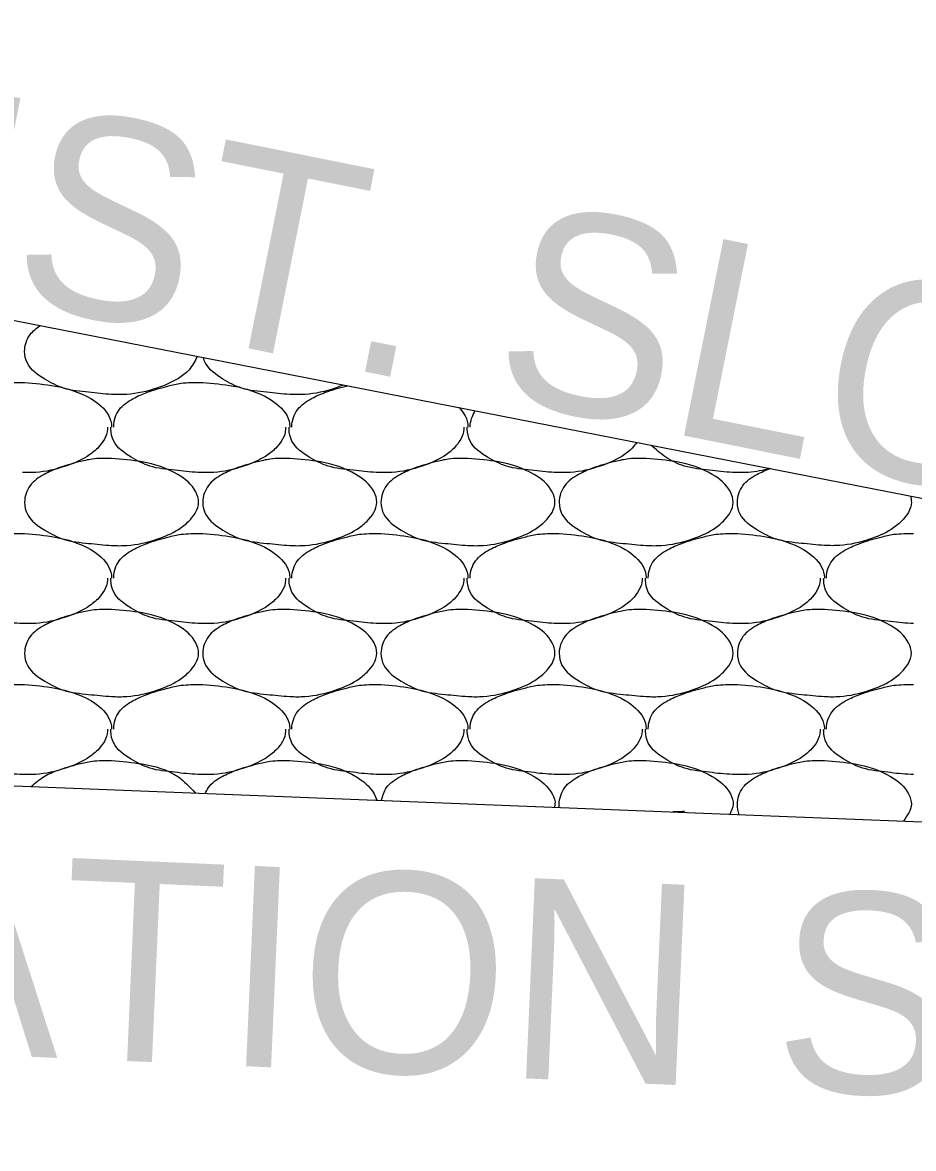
# Model space of a CAD drawing. Extents: x 1364961 to 1365294, y 367927 to 368034.
# Drawn here: x 1365068.654 to 1365071.214, y 367950.444 to 367953.68 of the extents above; entities that cross this region are included whole.
import ezdxf

# ---------------------------------------------------------------- set-up
doc = ezdxf.new("R2010")
doc.units = 0
doc.layers.add('Default', color=7, linetype='Continuous')

msp = doc.modelspace()

# ---------------------------------------------------------------- linework, layer by layer
at = {"layer": 'Default'}
for p, q in [((1365065.1971, 367953.4949), (1365084.8694, 367949.6456)), ((1365068.654, 367952.6449), (1365068.66, 367952.6449)), ((1365069.166, 367952.6449), (1365069.172, 367952.6449)), ((1365068.654, 367952.2109), (1365068.66, 367952.2109)), ((1365069.166, 367952.2109), (1365069.172, 367952.2109)), ((1365069.678, 367952.2109), (1365069.684, 367952.2109)), ((1365070.19, 367952.2109), (1365070.196, 367952.2109)), ((1365070.702, 367952.2109), (1365070.708, 367952.2109)), ((1365056.1971, 367951.9809), (1365077.207, 367951.1449)), ((1365068.654, 367951.7769), (1365068.66, 367951.7769)), ((1365069.166, 367951.7769), (1365069.172, 367951.7769)), ((1365069.678, 367951.7769), (1365069.684, 367951.7769)), ((1365070.19, 367951.7769), (1365070.196, 367951.7769)), ((1365070.702, 367951.7769), (1365070.708, 367951.7769)), ((1365070.55, 367951.4119), (1365070.523, 367951.4109)), ((1365070.556, 367951.4119), (1365070.55, 367951.4119))]:
    msp.add_line(p, q, dxfattribs=at)
for points in [[(1365069.156, 367952.7199), (1365069.132, 367952.6809), (1365069.102, 367952.6569), (1365069.04, 367952.6289), (1365068.954, 367952.6109), (1365068.91, 367952.6109), (1365068.844, 367952.6169), (1365068.772, 367952.6289), (1365068.718, 367952.6549), (1365068.668, 367952.7009), (1365068.66, 367952.7349), (1365068.676, 367952.7829), (1365068.705, 367952.8089)], [(1365069.576, 367952.6379), (1365069.552, 367952.6289), (1365069.466, 367952.6109), (1365069.422, 367952.6109), (1365069.356, 367952.6169), (1365069.284, 367952.6289), (1365069.23, 367952.6549), (1365069.18, 367952.7009), (1365069.173, 367952.7169)], [(1365068.404, 367952.5169), (1365068.404, 367952.5189), (1365068.42, 367952.5669), (1365068.46, 367952.5989), (1365068.5, 367952.6169), (1365068.56, 367952.6349), (1365068.598, 367952.6429), (1365068.654, 367952.6449)], [(1365068.66, 367952.6449), (1365068.748, 367952.6349), (1365068.85, 367952.5989), (1365068.902, 367952.5489), (1365068.91, 367952.5189), (1365068.91, 367952.5169)], [(1365068.916, 367952.5169), (1365068.916, 367952.5189), (1365068.932, 367952.5669), (1365068.972, 367952.5989), (1365069.012, 367952.6169), (1365069.072, 367952.6349), (1365069.11, 367952.6429), (1365069.166, 367952.6449)], [(1365069.172, 367952.6449), (1365069.26, 367952.6349), (1365069.362, 367952.5989), (1365069.414, 367952.5489), (1365069.422, 367952.5189), (1365069.422, 367952.5169)], [(1365069.428, 367952.5169), (1365069.428, 367952.5189), (1365069.444, 367952.5669), (1365069.484, 367952.5989), (1365069.524, 367952.6169), (1365069.584, 367952.6349), (1365069.588, 367952.6359)], [(1365069.909, 367952.5729), (1365069.926, 367952.5489), (1365069.934, 367952.5189), (1365069.934, 367952.5169)], [(1365069.94, 367952.5169), (1365069.94, 367952.5189), (1365069.954, 367952.5639)], [(1365068.898, 367952.5169), (1365068.898, 367952.5109), (1365068.87, 367952.4569), (1365068.84, 367952.4329), (1365068.778, 367952.4049), (1365068.692, 367952.3869), (1365068.654, 367952.3869)], [(1365069.166, 367952.3869), (1365069.158, 367952.3869), (1365069.092, 367952.3929), (1365069.02, 367952.4049), (1365068.966, 367952.4309), (1365068.916, 367952.4769), (1365068.908, 367952.5109), (1365068.908, 367952.5169)], [(1365069.41, 367952.5169), (1365069.41, 367952.5109), (1365069.382, 367952.4569), (1365069.352, 367952.4329), (1365069.29, 367952.4049), (1365069.204, 367952.3869), (1365069.166, 367952.3869)], [(1365069.678, 367952.3869), (1365069.67, 367952.3869), (1365069.604, 367952.3929), (1365069.532, 367952.4049), (1365069.478, 367952.4309), (1365069.428, 367952.4769), (1365069.42, 367952.5109), (1365069.42, 367952.5169)], [(1365069.922, 367952.5169), (1365069.922, 367952.5109), (1365069.894, 367952.4569), (1365069.864, 367952.4329), (1365069.802, 367952.4049), (1365069.716, 367952.3869), (1365069.678, 367952.3869)], [(1365070.19, 367952.3869), (1365070.182, 367952.3869), (1365070.116, 367952.3929), (1365070.044, 367952.4049), (1365069.99, 367952.4309), (1365069.94, 367952.4769), (1365069.932, 367952.5109), (1365069.932, 367952.5169)], [(1365070.419, 367952.4729), (1365070.406, 367952.4569), (1365070.376, 367952.4329), (1365070.314, 367952.4049), (1365070.228, 367952.3869), (1365070.19, 367952.3869)], [(1365070.702, 367952.3869), (1365070.694, 367952.3869), (1365070.628, 367952.3929), (1365070.556, 367952.4049), (1365070.502, 367952.4309), (1365070.46, 367952.4649)], [(1365068.91, 367952.4269), (1365068.998, 367952.4169), (1365069.1, 367952.3809), (1365069.152, 367952.3309), (1365069.16, 367952.3009), (1365069.132, 367952.2469), (1365069.102, 367952.2229), (1365069.04, 367952.1949), (1365068.954, 367952.1769), (1365068.91, 367952.1769), (1365068.844, 367952.1829), (1365068.772, 367952.1949), (1365068.718, 367952.2209), (1365068.668, 367952.2669), (1365068.66, 367952.3009), (1365068.676, 367952.3489), (1365068.716, 367952.3809), (1365068.756, 367952.3989), (1365068.816, 367952.4169), (1365068.854, 367952.4249), (1365068.91, 367952.4269)], [(1365069.422, 367952.4269), (1365069.51, 367952.4169), (1365069.612, 367952.3809), (1365069.664, 367952.3309), (1365069.672, 367952.3009), (1365069.644, 367952.2469), (1365069.614, 367952.2229), (1365069.552, 367952.1949), (1365069.466, 367952.1769), (1365069.422, 367952.1769), (1365069.356, 367952.1829), (1365069.284, 367952.1949), (1365069.23, 367952.2209), (1365069.18, 367952.2669), (1365069.172, 367952.3009), (1365069.188, 367952.3489), (1365069.228, 367952.3809), (1365069.268, 367952.3989), (1365069.328, 367952.4169), (1365069.366, 367952.4249), (1365069.422, 367952.4269)], [(1365069.934, 367952.4269), (1365070.022, 367952.4169), (1365070.124, 367952.3809), (1365070.176, 367952.3309), (1365070.184, 367952.3009), (1365070.156, 367952.2469), (1365070.126, 367952.2229), (1365070.064, 367952.1949), (1365069.978, 367952.1769), (1365069.934, 367952.1769), (1365069.868, 367952.1829), (1365069.796, 367952.1949), (1365069.742, 367952.2209), (1365069.692, 367952.2669), (1365069.684, 367952.3009), (1365069.7, 367952.3489), (1365069.74, 367952.3809), (1365069.78, 367952.3989), (1365069.84, 367952.4169), (1365069.878, 367952.4249), (1365069.934, 367952.4269)], [(1365070.446, 367952.4269), (1365070.534, 367952.4169), (1365070.636, 367952.3809), (1365070.688, 367952.3309), (1365070.696, 367952.3009), (1365070.668, 367952.2469), (1365070.638, 367952.2229), (1365070.576, 367952.1949), (1365070.49, 367952.1769), (1365070.446, 367952.1769), (1365070.38, 367952.1829), (1365070.308, 367952.1949), (1365070.254, 367952.2209), (1365070.204, 367952.2669), (1365070.196, 367952.3009), (1365070.212, 367952.3489), (1365070.252, 367952.3809), (1365070.292, 367952.3989), (1365070.352, 367952.4169), (1365070.39, 367952.4249), (1365070.446, 367952.4269)], [(1365070.803, 367952.3979), (1365070.74, 367952.3869), (1365070.702, 367952.3869)], [(1365071.206, 367952.3189), (1365071.208, 367952.3009), (1365071.18, 367952.2469), (1365071.15, 367952.2229), (1365071.088, 367952.1949), (1365071.002, 367952.1769), (1365070.958, 367952.1769), (1365070.892, 367952.1829), (1365070.82, 367952.1949), (1365070.766, 367952.2209), (1365070.716, 367952.2669), (1365070.708, 367952.3009), (1365070.724, 367952.3489), (1365070.764, 367952.3809), (1365070.802, 367952.3979)], [(1365068.404, 367952.0829), (1365068.404, 367952.0849), (1365068.42, 367952.1329), (1365068.46, 367952.1649), (1365068.5, 367952.1829), (1365068.56, 367952.2009), (1365068.598, 367952.2089), (1365068.654, 367952.2109)], [(1365068.66, 367952.2109), (1365068.748, 367952.2009), (1365068.85, 367952.1649), (1365068.902, 367952.1149), (1365068.91, 367952.0849), (1365068.91, 367952.0829)], [(1365068.916, 367952.0829), (1365068.916, 367952.0849), (1365068.932, 367952.1329), (1365068.972, 367952.1649), (1365069.012, 367952.1829), (1365069.072, 367952.2009), (1365069.11, 367952.2089), (1365069.166, 367952.2109)], [(1365069.172, 367952.2109), (1365069.26, 367952.2009), (1365069.362, 367952.1649), (1365069.414, 367952.1149), (1365069.422, 367952.0849), (1365069.422, 367952.0829)], [(1365069.428, 367952.0829), (1365069.428, 367952.0849), (1365069.444, 367952.1329), (1365069.484, 367952.1649), (1365069.524, 367952.1829), (1365069.584, 367952.2009), (1365069.622, 367952.2089), (1365069.678, 367952.2109)], [(1365069.684, 367952.2109), (1365069.772, 367952.2009), (1365069.874, 367952.1649), (1365069.926, 367952.1149), (1365069.934, 367952.0849), (1365069.934, 367952.0829)], [(1365069.94, 367952.0829), (1365069.94, 367952.0849), (1365069.956, 367952.1329), (1365069.996, 367952.1649), (1365070.036, 367952.1829), (1365070.096, 367952.2009), (1365070.134, 367952.2089), (1365070.19, 367952.2109)], [(1365070.196, 367952.2109), (1365070.284, 367952.2009), (1365070.386, 367952.1649), (1365070.438, 367952.1149), (1365070.446, 367952.0849), (1365070.446, 367952.0829)], [(1365070.452, 367952.0829), (1365070.452, 367952.0849), (1365070.468, 367952.1329), (1365070.508, 367952.1649), (1365070.548, 367952.1829), (1365070.608, 367952.2009), (1365070.646, 367952.2089), (1365070.702, 367952.2109)], [(1365070.708, 367952.2109), (1365070.796, 367952.2009), (1365070.898, 367952.1649), (1365070.95, 367952.1149), (1365070.958, 367952.0849), (1365070.958, 367952.0829)], [(1365070.964, 367952.0829), (1365070.964, 367952.0849), (1365070.98, 367952.1329), (1365071.02, 367952.1649), (1365071.06, 367952.1829), (1365071.12, 367952.2009), (1365071.158, 367952.2089), (1365071.214, 367952.2109)], [(1365068.654, 367951.9529), (1365068.646, 367951.9529), (1365068.58, 367951.9589), (1365068.508, 367951.9709), (1365068.454, 367951.9969), (1365068.404, 367952.0429), (1365068.396, 367952.0769), (1365068.396, 367952.0829)], [(1365068.898, 367952.0829), (1365068.898, 367952.0769), (1365068.87, 367952.0229), (1365068.84, 367951.9989), (1365068.778, 367951.9709), (1365068.692, 367951.9529), (1365068.654, 367951.9529)], [(1365069.166, 367951.9529), (1365069.158, 367951.9529), (1365069.092, 367951.9589), (1365069.02, 367951.9709), (1365068.966, 367951.9969), (1365068.916, 367952.0429), (1365068.908, 367952.0769), (1365068.908, 367952.0829)], [(1365069.41, 367952.0829), (1365069.41, 367952.0769), (1365069.382, 367952.0229), (1365069.352, 367951.9989), (1365069.29, 367951.9709), (1365069.204, 367951.9529), (1365069.166, 367951.9529)], [(1365069.678, 367951.9529), (1365069.67, 367951.9529), (1365069.604, 367951.9589), (1365069.532, 367951.9709), (1365069.478, 367951.9969), (1365069.428, 367952.0429), (1365069.42, 367952.0769), (1365069.42, 367952.0829)], [(1365069.922, 367952.0829), (1365069.922, 367952.0769), (1365069.894, 367952.0229), (1365069.864, 367951.9989), (1365069.802, 367951.9709), (1365069.716, 367951.9529), (1365069.678, 367951.9529)], [(1365070.19, 367951.9529), (1365070.182, 367951.9529), (1365070.116, 367951.9589), (1365070.044, 367951.9709), (1365069.99, 367951.9969), (1365069.94, 367952.0429), (1365069.932, 367952.0769), (1365069.932, 367952.0829)], [(1365070.434, 367952.0829), (1365070.434, 367952.0769), (1365070.406, 367952.0229), (1365070.376, 367951.9989), (1365070.314, 367951.9709), (1365070.228, 367951.9529), (1365070.19, 367951.9529)], [(1365070.702, 367951.9529), (1365070.694, 367951.9529), (1365070.628, 367951.9589), (1365070.556, 367951.9709), (1365070.502, 367951.9969), (1365070.452, 367952.0429), (1365070.444, 367952.0769), (1365070.444, 367952.0829)], [(1365070.946, 367952.0829), (1365070.946, 367952.0769), (1365070.918, 367952.0229), (1365070.888, 367951.9989), (1365070.826, 367951.9709), (1365070.74, 367951.9529), (1365070.702, 367951.9529)], [(1365071.214, 367951.9529), (1365071.206, 367951.9529), (1365071.14, 367951.9589), (1365071.068, 367951.9709), (1365071.014, 367951.9969), (1365070.964, 367952.0429), (1365070.956, 367952.0769), (1365070.956, 367952.0829)], [(1365068.91, 367951.9929), (1365068.998, 367951.9829), (1365069.1, 367951.9469), (1365069.152, 367951.8969), (1365069.16, 367951.8669), (1365069.132, 367951.8129), (1365069.102, 367951.7889), (1365069.04, 367951.7609), (1365068.954, 367951.7429), (1365068.91, 367951.7429), (1365068.844, 367951.7489), (1365068.772, 367951.7609), (1365068.718, 367951.7869), (1365068.668, 367951.8329), (1365068.66, 367951.8669), (1365068.676, 367951.9149), (1365068.716, 367951.9469), (1365068.756, 367951.9649), (1365068.816, 367951.9829), (1365068.854, 367951.9909), (1365068.91, 367951.9929)], [(1365069.422, 367951.9929), (1365069.51, 367951.9829), (1365069.612, 367951.9469), (1365069.664, 367951.8969), (1365069.672, 367951.8669), (1365069.644, 367951.8129), (1365069.614, 367951.7889), (1365069.552, 367951.7609), (1365069.466, 367951.7429), (1365069.422, 367951.7429), (1365069.356, 367951.7489), (1365069.284, 367951.7609), (1365069.23, 367951.7869), (1365069.18, 367951.8329), (1365069.172, 367951.8669), (1365069.188, 367951.9149), (1365069.228, 367951.9469), (1365069.268, 367951.9649), (1365069.328, 367951.9829), (1365069.366, 367951.9909), (1365069.422, 367951.9929)], [(1365069.934, 367951.9929), (1365070.022, 367951.9829), (1365070.124, 367951.9469), (1365070.176, 367951.8969), (1365070.184, 367951.8669), (1365070.156, 367951.8129), (1365070.126, 367951.7889), (1365070.064, 367951.7609), (1365069.978, 367951.7429), (1365069.934, 367951.7429), (1365069.868, 367951.7489), (1365069.796, 367951.7609), (1365069.742, 367951.7869), (1365069.692, 367951.8329), (1365069.684, 367951.8669), (1365069.7, 367951.9149), (1365069.74, 367951.9469), (1365069.78, 367951.9649), (1365069.84, 367951.9829), (1365069.878, 367951.9909), (1365069.934, 367951.9929)], [(1365070.446, 367951.9929), (1365070.534, 367951.9829), (1365070.636, 367951.9469), (1365070.688, 367951.8969), (1365070.696, 367951.8669), (1365070.668, 367951.8129), (1365070.638, 367951.7889), (1365070.576, 367951.7609), (1365070.49, 367951.7429), (1365070.446, 367951.7429), (1365070.38, 367951.7489), (1365070.308, 367951.7609), (1365070.254, 367951.7869), (1365070.204, 367951.8329), (1365070.196, 367951.8669), (1365070.212, 367951.9149), (1365070.252, 367951.9469), (1365070.292, 367951.9649), (1365070.352, 367951.9829), (1365070.39, 367951.9909), (1365070.446, 367951.9929)], [(1365070.958, 367951.9929), (1365071.046, 367951.9829), (1365071.148, 367951.9469), (1365071.2, 367951.8969), (1365071.208, 367951.8669), (1365071.18, 367951.8129), (1365071.15, 367951.7889), (1365071.088, 367951.7609), (1365071.002, 367951.7429), (1365070.958, 367951.7429), (1365070.892, 367951.7489), (1365070.82, 367951.7609), (1365070.766, 367951.7869), (1365070.716, 367951.8329), (1365070.708, 367951.8669), (1365070.724, 367951.9149), (1365070.764, 367951.9469), (1365070.804, 367951.9649), (1365070.864, 367951.9829), (1365070.902, 367951.9909), (1365070.958, 367951.9929)], [(1365068.404, 367951.6489), (1365068.404, 367951.6509), (1365068.42, 367951.6989), (1365068.46, 367951.7309), (1365068.5, 367951.7489), (1365068.56, 367951.7669), (1365068.598, 367951.7749), (1365068.654, 367951.7769)], [(1365068.66, 367951.7769), (1365068.748, 367951.7669), (1365068.85, 367951.7309), (1365068.902, 367951.6809), (1365068.91, 367951.6509), (1365068.91, 367951.6489)], [(1365068.916, 367951.6489), (1365068.916, 367951.6509), (1365068.932, 367951.6989), (1365068.972, 367951.7309), (1365069.012, 367951.7489), (1365069.072, 367951.7669), (1365069.11, 367951.7749), (1365069.166, 367951.7769)], [(1365069.172, 367951.7769), (1365069.26, 367951.7669), (1365069.362, 367951.7309), (1365069.414, 367951.6809), (1365069.422, 367951.6509), (1365069.422, 367951.6489)], [(1365069.428, 367951.6489), (1365069.428, 367951.6509), (1365069.444, 367951.6989), (1365069.484, 367951.7309), (1365069.524, 367951.7489), (1365069.584, 367951.7669), (1365069.622, 367951.7749), (1365069.678, 367951.7769)], [(1365069.684, 367951.7769), (1365069.772, 367951.7669), (1365069.874, 367951.7309), (1365069.926, 367951.6809), (1365069.934, 367951.6509), (1365069.934, 367951.6489)], [(1365069.94, 367951.6489), (1365069.94, 367951.6509), (1365069.956, 367951.6989), (1365069.996, 367951.7309), (1365070.036, 367951.7489), (1365070.096, 367951.7669), (1365070.134, 367951.7749), (1365070.19, 367951.7769)], [(1365070.196, 367951.7769), (1365070.284, 367951.7669), (1365070.386, 367951.7309), (1365070.438, 367951.6809), (1365070.446, 367951.6509), (1365070.446, 367951.6489)], [(1365070.452, 367951.6489), (1365070.452, 367951.6509), (1365070.468, 367951.6989), (1365070.508, 367951.7309), (1365070.548, 367951.7489), (1365070.608, 367951.7669), (1365070.646, 367951.7749), (1365070.702, 367951.7769)], [(1365070.708, 367951.7769), (1365070.796, 367951.7669), (1365070.898, 367951.7309), (1365070.95, 367951.6809), (1365070.958, 367951.6509), (1365070.958, 367951.6489)], [(1365070.964, 367951.6489), (1365070.964, 367951.6509), (1365070.98, 367951.6989), (1365071.02, 367951.7309), (1365071.06, 367951.7489), (1365071.12, 367951.7669), (1365071.158, 367951.7749), (1365071.214, 367951.7769)], [(1365068.654, 367951.5189), (1365068.646, 367951.5189), (1365068.58, 367951.5249), (1365068.508, 367951.5369), (1365068.454, 367951.5629), (1365068.404, 367951.6089), (1365068.396, 367951.6429), (1365068.396, 367951.6489)], [(1365068.898, 367951.6489), (1365068.898, 367951.6429), (1365068.87, 367951.5889), (1365068.84, 367951.5649), (1365068.778, 367951.5369), (1365068.692, 367951.5189), (1365068.654, 367951.5189)], [(1365069.166, 367951.5189), (1365069.158, 367951.5189), (1365069.092, 367951.5249), (1365069.02, 367951.5369), (1365068.966, 367951.5629), (1365068.916, 367951.6089), (1365068.908, 367951.6429), (1365068.908, 367951.6489)], [(1365069.41, 367951.6489), (1365069.41, 367951.6429), (1365069.382, 367951.5889), (1365069.352, 367951.5649), (1365069.29, 367951.5369), (1365069.204, 367951.5189), (1365069.166, 367951.5189)], [(1365069.678, 367951.5189), (1365069.67, 367951.5189), (1365069.604, 367951.5249), (1365069.532, 367951.5369), (1365069.478, 367951.5629), (1365069.428, 367951.6089), (1365069.42, 367951.6429), (1365069.42, 367951.6489)], [(1365069.922, 367951.6489), (1365069.922, 367951.6429), (1365069.894, 367951.5889), (1365069.864, 367951.5649), (1365069.802, 367951.5369), (1365069.716, 367951.5189), (1365069.678, 367951.5189)], [(1365070.19, 367951.5189), (1365070.182, 367951.5189), (1365070.116, 367951.5249), (1365070.044, 367951.5369), (1365069.99, 367951.5629), (1365069.94, 367951.6089), (1365069.932, 367951.6429), (1365069.932, 367951.6489)], [(1365070.434, 367951.6489), (1365070.434, 367951.6429), (1365070.406, 367951.5889), (1365070.376, 367951.5649), (1365070.314, 367951.5369), (1365070.228, 367951.5189), (1365070.19, 367951.5189)], [(1365070.702, 367951.5189), (1365070.694, 367951.5189), (1365070.628, 367951.5249), (1365070.556, 367951.5369), (1365070.502, 367951.5629), (1365070.452, 367951.6089), (1365070.444, 367951.6429), (1365070.444, 367951.6489)], [(1365070.946, 367951.6489), (1365070.946, 367951.6429), (1365070.918, 367951.5889), (1365070.888, 367951.5649), (1365070.826, 367951.5369), (1365070.74, 367951.5189), (1365070.702, 367951.5189)], [(1365071.214, 367951.5189), (1365071.206, 367951.5189), (1365071.14, 367951.5249), (1365071.068, 367951.5369), (1365071.014, 367951.5629), (1365070.964, 367951.6089), (1365070.956, 367951.6429), (1365070.956, 367951.6489)], [(1365068.679, 367951.4839), (1365068.716, 367951.5129), (1365068.756, 367951.5309), (1365068.816, 367951.5489), (1365068.854, 367951.5569), (1365068.91, 367951.5589)], [(1365068.91, 367951.5589), (1365068.998, 367951.5489), (1365069.1, 367951.5129), (1365069.15, 367951.4659)], [(1365069.179, 367951.4639), (1365069.188, 367951.4809), (1365069.228, 367951.5129), (1365069.268, 367951.5309), (1365069.328, 367951.5489), (1365069.366, 367951.5569), (1365069.422, 367951.5589)], [(1365069.422, 367951.5589), (1365069.51, 367951.5489), (1365069.612, 367951.5129), (1365069.664, 367951.4629), (1365069.672, 367951.4449)], [(1365069.685, 367951.4439), (1365069.7, 367951.4809), (1365069.74, 367951.5129), (1365069.78, 367951.5309), (1365069.84, 367951.5489), (1365069.878, 367951.5569), (1365069.934, 367951.5589)], [(1365069.934, 367951.5589), (1365070.022, 367951.5489), (1365070.124, 367951.5129), (1365070.176, 367951.4629), (1365070.184, 367951.4329), (1365070.182, 367951.4249)], [(1365070.196, 367951.4239), (1365070.196, 367951.4329), (1365070.212, 367951.4809), (1365070.252, 367951.5129), (1365070.292, 367951.5309), (1365070.352, 367951.5489), (1365070.39, 367951.5569), (1365070.446, 367951.5589)], [(1365070.446, 367951.5589), (1365070.534, 367951.5489), (1365070.636, 367951.5129), (1365070.688, 367951.4629), (1365070.696, 367951.4329), (1365070.686, 367951.4039)], [(1365070.713, 367951.4029), (1365070.708, 367951.4329), (1365070.724, 367951.4809), (1365070.764, 367951.5129), (1365070.804, 367951.5309), (1365070.864, 367951.5489), (1365070.902, 367951.5569), (1365070.958, 367951.5589)], [(1365070.958, 367951.5589), (1365071.046, 367951.5489), (1365071.148, 367951.5129), (1365071.2, 367951.4629), (1365071.208, 367951.4329), (1365071.185, 367951.3849)]]:
    msp.add_spline(points, degree=3, dxfattribs=at)

# ---------------------------------------------------------------- texts
for s, rotation, p in [('EXIST. SLOPE', 348.6666, (1365067.3871, 367953.1273)), ('SUPERELEVATION SLOPE', 357.4939, (1365063.6232, 367950.9286))]:
    msp.add_text(s, height=0.576, rotation=rotation, dxfattribs=at).set_placement(p)

doc.saveas('drawing.dxf')
